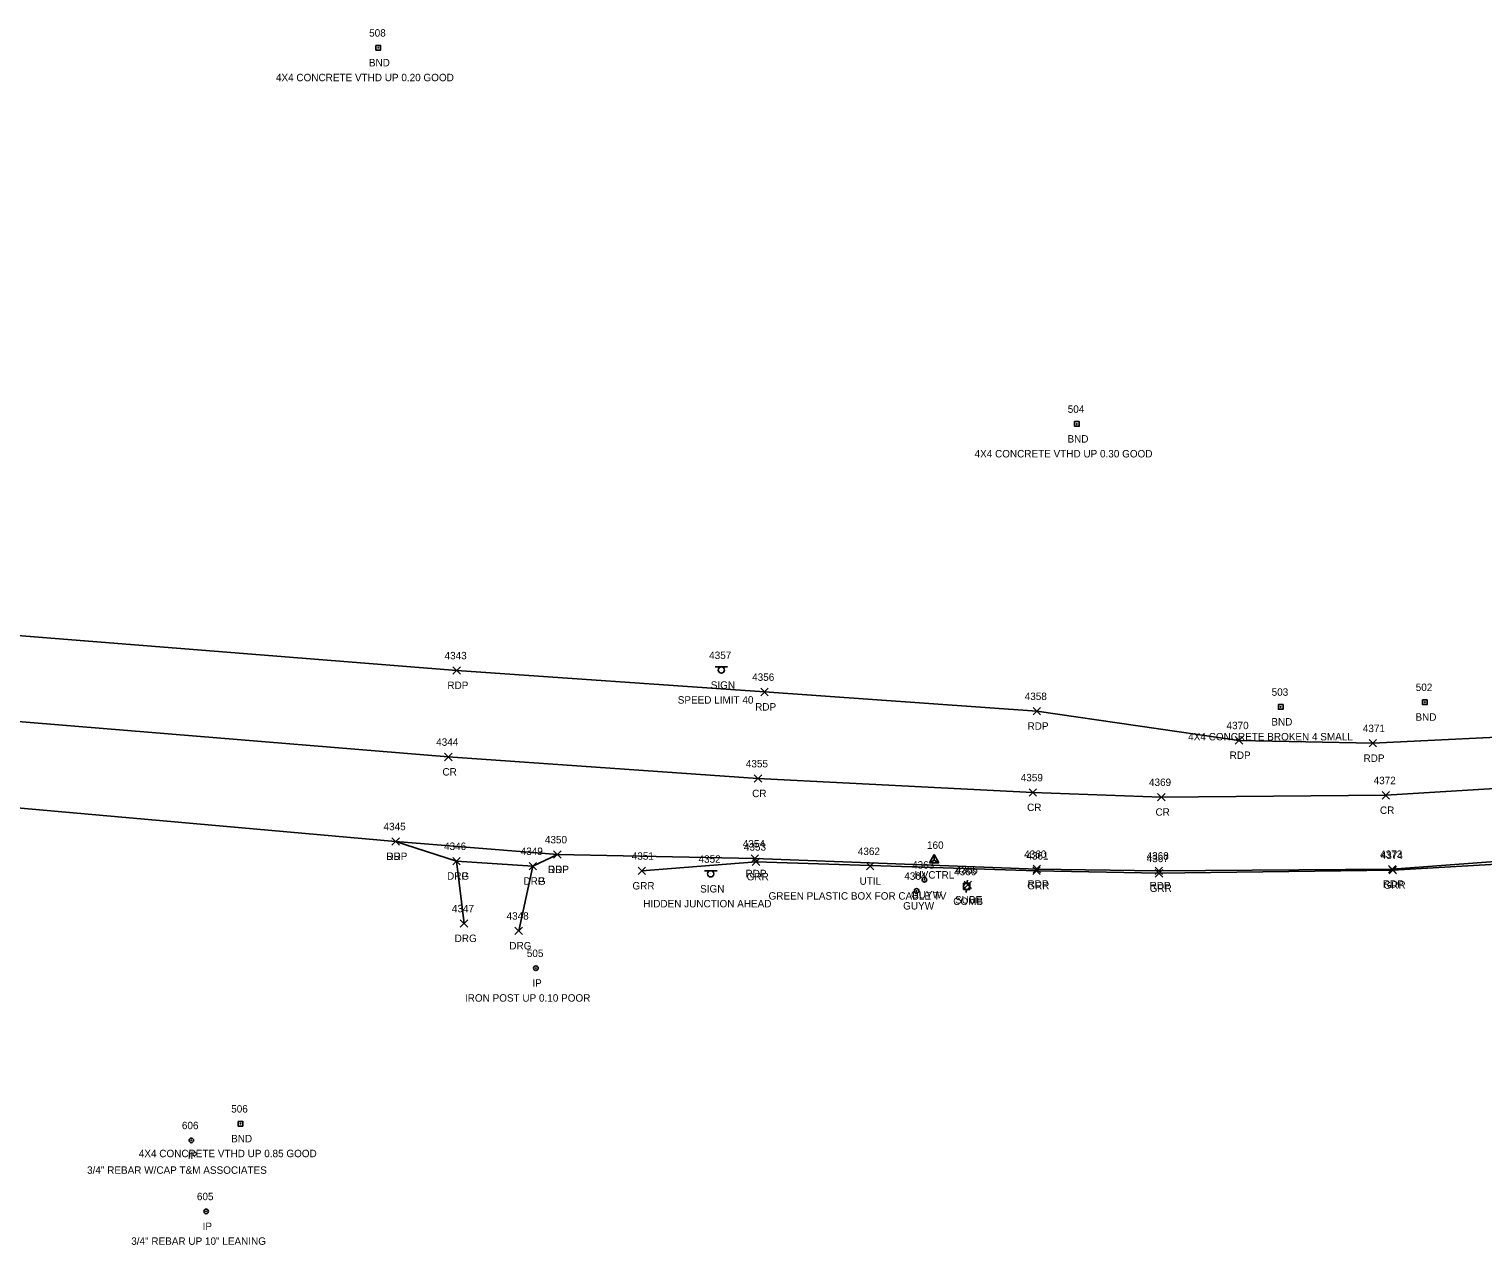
# Model space of a CAD drawing. Extents: x 1690689 to 1696275, y 438760 to 444007.
# Drawn here: x 1695486.5 to 1695877.5, y 443460 to 443787.1 of the extents above; entities that cross this region are included whole.
import ezdxf

# ---------------------------------------------------------------- set-up
doc = ezdxf.new("R2010")
doc.units = 0
for name, color, linetype in [('C_A', 7, 'Continuous'), ('C_I', 7, 'Continuous'), ('CPSM', 7, 'Continuous'), ('Level 18', 7, 'Continuous'), ('M_A', 7, 'Continuous'), ('M_C', 7, 'Continuous'), ('M_I', 7, 'Continuous'), ('MPIR', 7, 'Continuous'), ('P_A', 7, 'Continuous'), ('P_I', 7, 'Continuous'), ('P_TIC', 7, 'Continuous'), ('PET', 7, 'Continuous'), ('PRC', 7, 'Continuous'), ('R_A', 7, 'Continuous'), ('R_I', 7, 'Continuous'), ('R_TIC', 7, 'Continuous'), ('RDG', 7, 'Continuous'), ('RDP', 7, 'Continuous'), ('RGR', 7, 'Continuous'), ('S_A', 7, 'Continuous'), ('S_C', 7, 'Continuous'), ('S_I', 7, 'Continuous'), ('SSGN', 7, 'Continuous'), ('U_A', 7, 'Continuous'), ('U_C', 7, 'Continuous'), ('U_I', 7, 'Continuous'), ('U_TIC', 7, 'Continuous'), ('UDEFAULT', 7, 'Continuous'), ('UP', 7, 'Continuous'), ('UPGW', 7, 'Continuous')]:
    doc.layers.add(name, color=color, linetype=linetype)

msp = doc.modelspace()

# ---------------------------------------------------------------- linework, layer by layer
at = {"layer": 'CPSM'}
for p, q in [((1695728.67, 443562.84), (1695729.92, 443565)), ((1695731.17, 443562.84), (1695729.92, 443565)), ((1695729.92, 443563.56), (1695729.92, 443565)), ((1695728.67, 443562.84), (1695729.92, 443563.56)), ((1695728.67, 443562.84), (1695731.17, 443562.84)), ((1695729.92, 443563.56), (1695729.92, 443563.56)), ((1695729.92, 443563.56), (1695731.17, 443562.84))]:
    msp.add_line(p, q, dxfattribs=at)
at = {"layer": 'Level 18'}
for points in [[(1695579.75, 443782.67), (1695581, 443782.67), (1695581, 443781.42), (1695579.75, 443781.42)], [(1695767.67, 443681.48), (1695768.92, 443681.48), (1695768.92, 443680.23), (1695767.67, 443680.23)], [(1695822.51, 443605.37), (1695823.76, 443605.37), (1695823.76, 443604.12), (1695822.51, 443604.12)], [(1695861.27, 443606.64), (1695862.52, 443606.64), (1695862.52, 443605.39), (1695861.27, 443605.39)], [(1695542.71, 443493.24), (1695543.96, 443493.24), (1695543.96, 443491.99), (1695542.71, 443491.99)]]:
    msp.add_lwpolyline(points, close=True, dxfattribs=at)
for centre in [(1695580.38, 443782.05), (1695768.29, 443680.85), (1695823.13, 443604.74), (1695861.89, 443606.02), (1695543.34, 443492.62)]:
    msp.add_circle(centre, 0.0833, dxfattribs=at)
at = {"layer": 'MPIR'}
for centre, radius in [((1695622.79, 443534.46), 0.625), ((1695622.79, 443534.46), 0.0833), ((1695530.11, 443488.15), 0.625), ((1695530.11, 443488.15), 0.0833), ((1695534.1, 443469.05), 0.625), ((1695534.1, 443469.05), 0.0833)]:
    msp.add_circle(centre, radius, dxfattribs=at)
at = {"layer": 'P_TIC'}
for points in [[(1695600.49, 443613.55), (1695602.49, 443615.55)], [(1695602.49, 443613.55), (1695600.49, 443615.55)], [(1695683.28, 443607.76), (1695685.28, 443609.76)], [(1695685.28, 443607.76), (1695683.28, 443609.76)], [(1695756.54, 443602.59), (1695758.54, 443604.59)], [(1695758.54, 443602.59), (1695756.54, 443604.59)], [(1695810.91, 443594.75), (1695812.91, 443596.75)], [(1695812.91, 443594.75), (1695810.91, 443596.75)], [(1695846.91, 443593.96), (1695848.91, 443595.96)], [(1695848.91, 443593.96), (1695846.91, 443595.96)], [(1695598.23, 443590.28), (1695600.23, 443592.28)], [(1695600.23, 443590.28), (1695598.23, 443592.28)], [(1695681.53, 443584.47), (1695683.53, 443586.47)], [(1695683.53, 443584.47), (1695681.53, 443586.47)], [(1695755.48, 443580.73), (1695757.48, 443582.73)], [(1695757.48, 443580.73), (1695755.48, 443582.73)], [(1695790.02, 443579.47), (1695792.02, 443581.47)], [(1695792.02, 443579.47), (1695790.02, 443581.47)], [(1695850.39, 443579.96), (1695852.39, 443581.96)], [(1695852.39, 443579.96), (1695850.39, 443581.96)], [(1695584.07, 443567.57), (1695586.07, 443569.57)], [(1695586.07, 443567.57), (1695584.07, 443569.57)], [(1695627.56, 443564.03), (1695629.56, 443566.03)], [(1695629.56, 443564.03), (1695627.56, 443566.03)], [(1695680.69, 443562.93), (1695682.69, 443564.93)], [(1695682.69, 443562.93), (1695680.69, 443564.93)], [(1695756.52, 443560.13), (1695758.52, 443562.13)], [(1695758.52, 443560.13), (1695756.52, 443562.13)], [(1695789.37, 443559.66), (1695791.37, 443561.66)], [(1695791.37, 443559.66), (1695789.37, 443561.66)], [(1695852.12, 443560.12), (1695854.12, 443562.12)], [(1695854.12, 443560.12), (1695852.12, 443562.12)]]:
    msp.add_lwpolyline(points, dxfattribs=at)
at = {"layer": 'PET'}
for points in [[(1694399.36, 443604.74), (1694794.31, 443624.99), (1694879.84, 443627.5), (1694948.66, 443629.87), (1694987.26, 443633.86), (1695111.05, 443637.76), (1695176.19, 443640.31), (1695247.06, 443637.45), (1695305.6, 443634.98), (1695350.71, 443633), (1695440.54, 443627.33), (1695601.49, 443614.55), (1695684.28, 443608.76), (1695757.54, 443603.59), (1695811.91, 443595.75), (1695847.91, 443594.96), (1695888.6, 443596.96), (1695925.24, 443602.16), (1695948.64, 443606.07)], [(1695434.73, 443581.93), (1695585.07, 443568.57), (1695628.56, 443565.03), (1695681.69, 443563.93), (1695757.52, 443561.13), (1695790.37, 443560.66), (1695853.12, 443561.12), (1695890.45, 443563.92), (1695919.82, 443567.87), (1695957.52, 443577.66), (1695993.2, 443588.96), (1696021.01, 443597.59), (1696043.87, 443604.54), (1696064.81, 443605.73), (1696080.27, 443601.71), (1696090.93, 443595.5), (1696099.38, 443586.97), (1696105.99, 443575.22), (1696109.92, 443562.26), (1696110.58, 443551.23), (1696109.75, 443543.71), (1696103.75, 443530.05), (1696086.38, 443493.57)]]:
    msp.add_lwpolyline(points, dxfattribs=at)
at = {"layer": 'PRC'}
msp.add_lwpolyline([(1694248.41, 443577.88), (1694744.61, 443600.37), (1695048.23, 443613.58), (1695105.82, 443614.96), (1695173.44, 443615.81), (1695246.74, 443615.27), (1695303.17, 443612.95), (1695350.61, 443610.59), (1695437.58, 443604.58), (1695599.23, 443591.28), (1695682.53, 443585.47), (1695756.48, 443581.73), (1695791.02, 443580.47), (1695851.39, 443580.96), (1695889.48, 443583.34), (1695926.07, 443588.21), (1695955.33, 443593.52), (1695988.94, 443602.15), (1696014.43, 443610.17)], dxfattribs=at)
at = {"layer": 'R_TIC'}
for points in [[(1695584.07, 443567.57), (1695586.07, 443569.57)], [(1695586.07, 443567.57), (1695584.07, 443569.57)], [(1695627.56, 443564.03), (1695629.56, 443566.03)], [(1695629.56, 443564.03), (1695627.56, 443566.03)], [(1695600.41, 443562.26), (1695602.41, 443564.26)], [(1695602.41, 443562.26), (1695600.41, 443564.26)], [(1695600.41, 443562.26), (1695602.41, 443564.26)], [(1695602.41, 443562.26), (1695600.41, 443564.26)], [(1695620.97, 443560.91), (1695622.97, 443562.91)], [(1695622.97, 443560.91), (1695620.97, 443562.91)], [(1695620.97, 443560.91), (1695622.97, 443562.91)], [(1695622.97, 443560.91), (1695620.97, 443562.91)], [(1695650.28, 443559.63), (1695652.28, 443561.63)], [(1695652.28, 443559.63), (1695650.28, 443561.63)], [(1695681, 443562.09), (1695683, 443564.09)], [(1695683, 443562.09), (1695681, 443564.09)], [(1695756.47, 443559.68), (1695758.47, 443561.68)], [(1695758.47, 443559.68), (1695756.47, 443561.68)], [(1695789.39, 443558.98), (1695791.39, 443560.98)], [(1695791.39, 443558.98), (1695789.39, 443560.98)], [(1695852.3, 443559.83), (1695854.3, 443561.83)], [(1695854.3, 443559.83), (1695852.3, 443561.83)], [(1695602.46, 443545.5), (1695604.46, 443547.5)], [(1695604.46, 443545.5), (1695602.46, 443547.5)], [(1695617.16, 443543.51), (1695619.16, 443545.51)], [(1695619.16, 443543.51), (1695617.16, 443545.51)]]:
    msp.add_lwpolyline(points, dxfattribs=at)
at = {"layer": 'RDG'}
for points in [[(1695601.41, 443563.26), (1695603.46, 443546.5)], [(1695618.16, 443544.51), (1695621.97, 443561.91)]]:
    msp.add_lwpolyline(points, dxfattribs=at)
at = {"layer": 'RDP'}
msp.add_lwpolyline([(1695585.07, 443568.57), (1695601.41, 443563.26), (1695621.97, 443561.91), (1695628.56, 443565.03)], dxfattribs=at)
at = {"layer": 'RGR'}
msp.add_lwpolyline([(1695651.28, 443560.63), (1695682, 443563.09), (1695757.47, 443560.68), (1695790.39, 443559.98), (1695853.3, 443560.83), (1695890.47, 443562.98), (1695914.54, 443566.08), (1695920.64, 443565.53), (1695927.22, 443562.03)], dxfattribs=at)
at = {"layer": 'SSGN'}
for p, q in [((1695671.03, 443615.48), (1695674.37, 443615.48)), ((1695672.68, 443614.65), (1695672.68, 443614.65)), ((1695668.17, 443560.67), (1695671.51, 443560.67)), ((1695669.82, 443559.84), (1695669.82, 443559.84))]:
    msp.add_line(p, q, dxfattribs=at)
for centre in [(1695672.68, 443614.65), (1695669.82, 443559.84)]:
    msp.add_circle(centre, 0.833, dxfattribs=at)
at = {"layer": 'U_TIC'}
for points in [[(1695738, 443555.87), (1695740, 443557.87)], [(1695740, 443555.87), (1695738, 443557.87)]]:
    msp.add_lwpolyline(points, dxfattribs=at)
at = {"layer": 'UDEFAULT'}
for points in [[(1695711.7, 443560.9), (1695713.7, 443562.9)], [(1695713.7, 443560.9), (1695711.7, 443562.9)]]:
    msp.add_lwpolyline(points, dxfattribs=at)
at = {"layer": 'UP'}
for p, q in [((1695737.83, 443555.63), (1695737.83, 443557.3)), ((1695737.83, 443557.3), (1695739.5, 443557.3)), ((1695738.91, 443558.13), (1695738.66, 443557.3)), ((1695739.5, 443557.3), (1695739.5, 443555.63)), ((1695739.5, 443555.63), (1695737.83, 443555.63)), ((1695738.41, 443554.8), (1695738.66, 443555.63)), ((1695738.66, 443556.46), (1695738.66, 443556.46))]:
    msp.add_line(p, q, dxfattribs=at)
msp.add_circle((1695738.66, 443556.46), 0.833, dxfattribs=at)
at = {"layer": 'UPGW'}
for centre, radius in [((1695727.29, 443558.25), 0.625), ((1695727.29, 443558.25), 0.0833), ((1695725.19, 443555.24), 0.625), ((1695725.19, 443555.24), 0.0833)]:
    msp.add_circle(centre, radius, dxfattribs=at)

# ---------------------------------------------------------------- texts
at = {"layer": 'C_A'}
msp.add_text('HVCTRL', height=2, dxfattribs=at).set_placement((1695724.62, 443558.56))
at = {"layer": 'C_I'}
msp.add_text('160', height=2, dxfattribs=at).set_placement((1695727.99, 443566.56))
at = {"layer": 'M_A'}
for s, p in [('BND', (1695577.87, 443777.05)), ('BND', (1695765.78, 443675.85)), ('BND', (1695820.62, 443599.74)), ('BND', (1695859.38, 443601.02)), ('IP', (1695621.84, 443529.46)), ('BND', (1695540.82, 443487.62)), ('IP', (1695529.16, 443483.15)), ('IP', (1695533.15, 443464.05))]:
    msp.add_text(s, height=2, dxfattribs=at).set_placement(p)
at = {"layer": 'M_C'}
for s, p in [('4X4 CONCRETE VTHD UP 0.20 GOOD', (1695552.87, 443773.05)), ('4X4 CONCRETE VTHD UP 0.30 GOOD', (1695740.79, 443671.85)), ('4X4 CONCRETE BROKEN 4 SMALL', (1695798.25, 443595.74)), ('IRON POST UP 0.10 POOR', (1695603.71, 443525.46)), ('4X4 CONCRETE VTHD UP 0.85 GOOD', (1695515.99, 443483.62)), ('3/4" REBAR W/CAP T&M ASSOCIATES', (1695502.07, 443479.15)), ('3/4" REBAR UP 10" LEANING', (1695513.95, 443460.05))]:
    msp.add_text(s, height=2, dxfattribs=at).set_placement(p)
at = {"layer": 'M_I'}
for s, p in [('508', (1695577.94, 443785.05)), ('504', (1695765.85, 443683.85)), ('503', (1695820.69, 443607.74)), ('502', (1695859.45, 443609.02)), ('505', (1695620.35, 443537.46)), ('506', (1695540.84, 443495.62)), ('606', (1695527.57, 443491.15)), ('605', (1695531.61, 443472.05))]:
    msp.add_text(s, height=2, dxfattribs=at).set_placement(p)
at = {"layer": 'P_A'}
for s, p in [('RDP', (1695598.98, 443609.55)), ('RDP', (1695681.77, 443603.76)), ('RDP', (1695755.03, 443598.59)), ('RDP', (1695809.4, 443590.75)), ('CR', (1695597.66, 443586.28)), ('RDP', (1695845.4, 443589.96)), ('CR', (1695680.96, 443580.47)), ('CR', (1695754.91, 443576.73)), ('CR', (1695789.45, 443575.47)), ('CR', (1695849.82, 443575.96)), ('RDP', (1695582.56, 443563.57)), ('RDP', (1695626.04, 443560.03)), ('RDP', (1695679.17, 443558.93)), ('RDP', (1695755.01, 443556.13)), ('RDP', (1695787.85, 443555.66)), ('RDP', (1695850.6, 443556.12))]:
    msp.add_text(s, height=2, dxfattribs=at).set_placement(p)
at = {"layer": 'P_I'}
for s, p in [('4343', (1695598.23, 443617.55)), ('4356', (1695680.96, 443611.76)), ('4358', (1695754.28, 443606.59)), ('4370', (1695808.56, 443598.75)), ('4371', (1695845.22, 443597.96)), ('4344', (1695595.97, 443594.28)), ('4355', (1695679.27, 443588.47)), ('4359', (1695753.21, 443584.73)), ('4369', (1695787.7, 443583.47)), ('4372', (1695848.13, 443583.96)), ('4345', (1695581.81, 443571.57)), ('4350', (1695625.21, 443568.03)), ('4354', (1695678.43, 443566.93)), ('4360', (1695754.13, 443564.13)), ('4368', (1695787.06, 443563.66)), ('4373', (1695849.86, 443564.12))]:
    msp.add_text(s, height=2, dxfattribs=at).set_placement(p)
at = {"layer": 'R_A'}
for s, p in [('DRP', (1695582.56, 443563.57)), ('DRP', (1695626.04, 443560.03)), ('DRG', (1695598.9, 443558.26)), ('DRP', (1695598.9, 443558.26)), ('DRG', (1695619.46, 443556.91)), ('DRP', (1695619.46, 443556.91)), ('GRR', (1695648.76, 443555.63)), ('GRR', (1695679.48, 443558.09)), ('GRR', (1695754.95, 443555.68)), ('GRR', (1695787.88, 443554.98)), ('GRR', (1695850.79, 443555.83)), ('DRG', (1695600.94, 443541.5)), ('DRG', (1695615.65, 443539.51))]:
    msp.add_text(s, height=2, dxfattribs=at).set_placement(p)
at = {"layer": 'R_I'}
for s, p in [('4345', (1695581.81, 443571.57)), ('4350', (1695625.21, 443568.03)), ('4346', (1695598.09, 443566.26)), ('4346', (1695598.09, 443566.26)), ('4349', (1695618.71, 443564.91)), ('4349', (1695618.71, 443564.91)), ('4351', (1695648.58, 443563.63)), ('4353', (1695678.74, 443566.09)), ('4361', (1695754.73, 443563.68)), ('4367', (1695787.08, 443562.98)), ('4374', (1695850.04, 443563.83)), ('4347', (1695600.2, 443549.5)), ('4348', (1695614.9, 443547.51))]:
    msp.add_text(s, height=2, dxfattribs=at).set_placement(p)
at = {"layer": 'S_A'}
for p in [(1695669.82, 443609.63), (1695666.96, 443554.82)]:
    msp.add_text('SIGN', height=2, dxfattribs=at).set_placement(p)
at = {"layer": 'S_C'}
for s, p in [('SPEED LIMIT 40', (1695660.95, 443605.63)), ('HIDDEN JUNCTION AHEAD', (1695651.68, 443550.82))]:
    msp.add_text(s, height=2, dxfattribs=at).set_placement(p)
at = {"layer": 'S_I'}
for s, p in [('4357', (1695669.4, 443617.63)), ('4352', (1695666.54, 443562.82))]:
    msp.add_text(s, height=2, dxfattribs=at).set_placement(p)
at = {"layer": 'U_A'}
for s, p in [('UTIL', (1695709.86, 443556.9)), ('GUYW', (1695723.68, 443553.25)), ('COMB', (1695735.05, 443551.46)), ('SUBE', (1695735.54, 443551.87)), ('GUYW', (1695721.58, 443550.24))]:
    msp.add_text(s, height=2, dxfattribs=at).set_placement(p)
at = {"layer": 'U_C'}
msp.add_text('GREEN PLASTIC BOX FOR CABLE TV', height=2, dxfattribs=at).set_placement((1695685.37, 443552.9))
at = {"layer": 'U_I'}
for s, p in [('4362', (1695709.39, 443564.9)), ('4363', (1695723.98, 443561.25)), ('4366', (1695735.3, 443559.46)), ('4365', (1695735.7, 443559.87)), ('4364', (1695721.88, 443558.24))]:
    msp.add_text(s, height=2, dxfattribs=at).set_placement(p)

doc.saveas('drawing.dxf')
